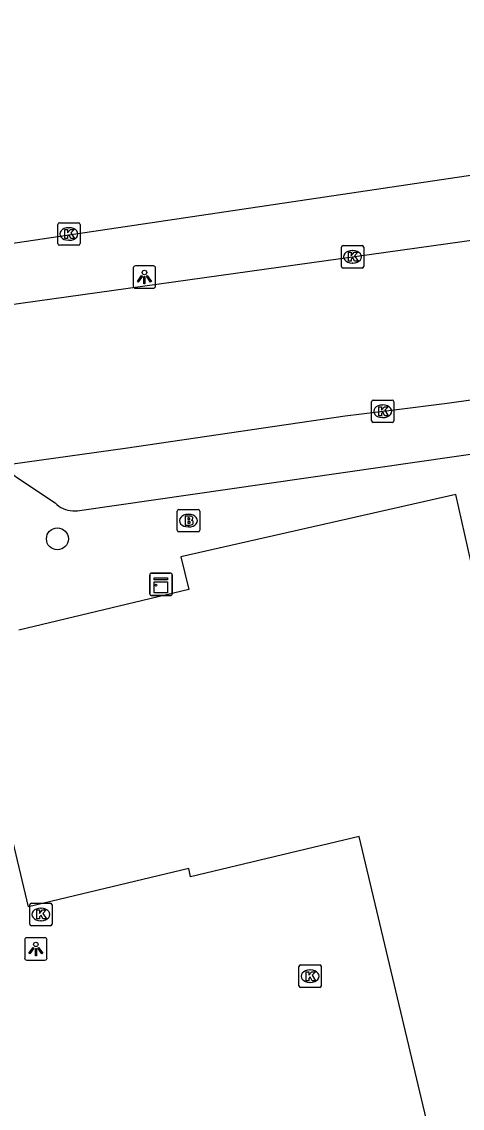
# Model space of a CAD drawing. Extents: x 158038 to 159242, y 380133 to 381214.
# Drawn here: x 158667.66 to 158687.32, y 381117.69 to 381166.14 of the extents above; entities that cross this region are included whole.
import ezdxf

# ---------------------------------------------------------------- set-up
doc = ezdxf.new("R2010")
doc.units = 0
for name, color, linetype in [('IMGEO_Boom', 7, 'Continuous'), ('IMGEO_Brandkraan', 7, 'Continuous'), ('IMGEO_Kast', 7, 'Continuous'), ('IMGEO_Kolk', 7, 'Continuous'), ('IMGEO_Lichtpunt', 7, 'Continuous'), ('IMGEO_Pand', 7, 'Continuous'), ('IMGEO_Rijbaan_lokaal_open', 7, 'Continuous'), ('IMGEO_Rijbaan_regionaal_gesloten', 7, 'Continuous'), ('IMGEO_Voetpad_open', 7, 'Continuous')]:
    doc.layers.add(name, color=color, linetype=linetype)

msp = doc.modelspace()

# ---------------------------------------------------------------- linework, layer by layer
at = {"layer": 'IMGEO_Boom'}
msp.add_circle((158669.25, 381143.08), 0.489, dxfattribs=at)
at = {"layer": 'IMGEO_Brandkraan'}
for p, q in [((158674.599, 381143.468), (158674.599, 381144.32)), ((158674.674, 381144.394), (158675.526, 381144.394)), ((158675.087, 381144.174), (158675.112, 381144.174)), ((158675.6, 381144.32), (158675.6, 381143.468)), ((158675.11, 381143.614), (158675.085, 381143.614)), ((158675.526, 381143.394), (158674.674, 381143.394))]:
    msp.add_line(p, q, dxfattribs=at)
for points in [[(158674.599, 381143.468), (158674.599, 381144.32)], [(158674.674, 381144.394), (158675.526, 381144.394)], [(158674.947, 381144.094), (158674.947, 381143.694), (158675.16, 381143.694)], [(158675.178, 381144.094), (158674.947, 381144.094)], [(158675.126, 381144.013), (158675.072, 381144.013), (158675.072, 381143.937)], [(158675.6, 381144.32), (158675.6, 381143.468)], [(158675.072, 381143.937), (158675.125, 381143.937)], [(158675.134, 381143.861), (158675.072, 381143.861), (158675.072, 381143.78)], [(158675.072, 381143.78), (158675.134, 381143.78)], [(158675.526, 381143.394), (158674.674, 381143.394)]]:
    msp.add_lwpolyline(points, dxfattribs=at)
for centre, radius, start, end in [((158674.676, 381144.318), 0.0765, 91.552, 178.448), ((158674.676, 381144.318), 0.0765, 91.552, 178.448), ((158675.127, 381143.975), 0.0379, 267.8285, 90.9355), ((158675.182, 381143.949), 0.145, 59.4692, 91.5367), ((158675.207, 381143.996), 0.0922, 285.5137, 58.1501), ((158675.524, 381144.318), 0.0765, 1.552, 88.448), ((158675.524, 381144.318), 0.0765, 1.552, 88.448), ((158675.135, 381143.82), 0.0404, 269.8759, 90.5077), ((158675.166, 381143.945), 0.251, 268.6676, 293.5347), ((158675.212, 381143.804), 0.105, 301.3115, 78.989), ((158674.676, 381143.47), 0.0765, 181.552, 268.448), ((158674.676, 381143.47), 0.0765, 181.552, 268.448), ((158675.524, 381143.47), 0.0765, 271.552, 358.448), ((158675.524, 381143.47), 0.0765, 271.552, 358.448)]:
    msp.add_arc(centre, radius, start, end, dxfattribs=at)
for centre, major_axis, ratio, start_param, end_param in [((158675.086, 381143.894), (-0.387, 0.002), 0.722429, 4.712389, 7.853982), ((158675.111, 381143.894), (-0.39, 0.002), 0.717154, 1.570796, 4.712389)]:
    msp.add_ellipse(centre, major_axis=major_axis, ratio=ratio, start_param=start_param, end_param=end_param, dxfattribs=at)
at = {"layer": 'IMGEO_Kast'}
for p, q in [((158673.372, 381140.627), (158673.372, 381141.468)), ((158673.372, 381141.468), (158673.372, 381140.627)), ((158673.447, 381141.552), (158674.288, 381141.552)), ((158674.288, 381141.552), (158673.447, 381141.552)), ((158674.372, 381141.477), (158674.372, 381140.636)), ((158674.372, 381140.636), (158674.372, 381141.477)), ((158674.297, 381140.552), (158673.456, 381140.552)), ((158673.456, 381140.552), (158674.297, 381140.552))]:
    msp.add_line(p, q, dxfattribs=at)
for points in [[(158673.567, 381141.342), (158674.167, 381141.342), (158674.167, 381141.257), (158673.567, 381141.257), (158673.567, 381141.342)], [(158673.567, 381141.167), (158674.167, 381141.167), (158674.167, 381140.678), (158673.567, 381140.678), (158673.567, 381141.167)]]:
    msp.add_lwpolyline(points, dxfattribs=at)
msp.add_circle((158673.651, 381141.016), 0.0377, dxfattribs=at)
for centre, start, end in [((158673.45, 381141.474), 92.4484, 184.2845), ((158673.45, 381141.474), 92.4484, 184.2845), ((158674.294, 381141.474), 2.4484, 94.2845), ((158674.294, 381141.474), 2.4484, 94.2845), ((158673.45, 381140.63), 182.4484, 274.2845), ((158673.45, 381140.63), 182.4484, 274.2845), ((158674.294, 381140.63), 272.4484, 4.2845), ((158674.294, 381140.63), 272.4484, 4.2845)]:
    msp.add_arc(centre, 0.0779, start, end, dxfattribs=at)
at = {"layer": 'IMGEO_Kolk'}
for p, q in [((158669.263, 381156.249), (158669.263, 381157.101)), ((158669.338, 381157.175), (158670.19, 381157.175)), ((158670.264, 381157.101), (158670.264, 381156.249)), ((158669.751, 381156.955), (158669.776, 381156.955)), ((158670.19, 381156.175), (158669.338, 381156.175)), ((158669.774, 381156.395), (158669.749, 381156.395)), ((158681.997, 381156.156), (158682.849, 381156.156)), ((158681.922, 381155.23), (158681.922, 381156.082)), ((158682.41, 381155.936), (158682.435, 381155.936)), ((158682.923, 381156.082), (158682.923, 381155.23)), ((158682.849, 381155.156), (158681.997, 381155.156)), ((158682.433, 381155.376), (158682.408, 381155.376)), ((158683.268, 381148.343), (158683.268, 381149.195)), ((158683.343, 381149.269), (158684.195, 381149.269)), ((158683.756, 381149.049), (158683.781, 381149.049)), ((158684.269, 381149.195), (158684.269, 381148.343)), ((158683.779, 381148.489), (158683.754, 381148.489)), ((158684.195, 381148.269), (158683.343, 381148.269)), ((158668.013, 381125.908), (158668.013, 381126.76)), ((158668.088, 381126.834), (158668.94, 381126.834)), ((158668.501, 381126.614), (158668.526, 381126.614)), ((158669.014, 381126.76), (158669.014, 381125.908)), ((158668.94, 381125.834), (158668.088, 381125.834)), ((158668.524, 381126.054), (158668.499, 381126.054)), ((158680.028, 381123.156), (158680.028, 381124.008)), ((158680.103, 381124.082), (158680.955, 381124.082)), ((158680.516, 381123.862), (158680.541, 381123.862)), ((158681.029, 381124.008), (158681.029, 381123.156)), ((158680.539, 381123.302), (158680.514, 381123.302)), ((158680.955, 381123.082), (158680.103, 381123.082))]:
    msp.add_line(p, q, dxfattribs=at)
for points in [[(158669.263, 381156.249), (158669.263, 381157.101)], [(158669.338, 381157.175), (158670.19, 381157.175)], [(158670.264, 381157.101), (158670.264, 381156.249)], [(158669.584, 381156.875), (158669.707, 381156.875), (158669.707, 381156.724), (158669.837, 381156.875), (158670.001, 381156.875), (158669.855, 381156.724), (158670.008, 381156.475), (158669.856, 381156.475), (158669.771, 381156.639), (158669.707, 381156.572), (158669.707, 381156.475), (158669.584, 381156.475), (158669.584, 381156.875)], [(158670.19, 381156.175), (158669.338, 381156.175)], [(158681.997, 381156.156), (158682.849, 381156.156)], [(158681.922, 381155.23), (158681.922, 381156.082)], [(158682.243, 381155.856), (158682.366, 381155.856), (158682.366, 381155.705), (158682.496, 381155.856), (158682.66, 381155.856), (158682.514, 381155.705), (158682.667, 381155.456), (158682.515, 381155.456), (158682.43, 381155.62), (158682.366, 381155.553), (158682.366, 381155.456), (158682.243, 381155.456), (158682.243, 381155.856)], [(158682.923, 381156.082), (158682.923, 381155.23)], [(158682.849, 381155.156), (158681.997, 381155.156)], [(158683.268, 381148.343), (158683.268, 381149.195)], [(158683.343, 381149.269), (158684.195, 381149.269)], [(158683.589, 381148.969), (158683.712, 381148.969), (158683.712, 381148.818), (158683.842, 381148.969), (158684.006, 381148.969), (158683.86, 381148.818), (158684.013, 381148.569), (158683.861, 381148.569), (158683.776, 381148.733), (158683.712, 381148.666), (158683.712, 381148.569), (158683.589, 381148.569), (158683.589, 381148.969)], [(158684.269, 381149.195), (158684.269, 381148.343)], [(158684.195, 381148.269), (158683.343, 381148.269)], [(158668.013, 381125.908), (158668.013, 381126.76)], [(158668.088, 381126.834), (158668.94, 381126.834)], [(158669.014, 381126.76), (158669.014, 381125.908)], [(158668.334, 381126.534), (158668.457, 381126.534), (158668.457, 381126.383), (158668.587, 381126.534), (158668.751, 381126.534), (158668.605, 381126.383), (158668.758, 381126.134), (158668.606, 381126.134), (158668.521, 381126.298), (158668.457, 381126.231), (158668.457, 381126.134), (158668.334, 381126.134), (158668.334, 381126.534)], [(158668.94, 381125.834), (158668.088, 381125.834)], [(158680.028, 381123.156), (158680.028, 381124.008)], [(158680.103, 381124.082), (158680.955, 381124.082)], [(158680.349, 381123.782), (158680.472, 381123.782), (158680.472, 381123.631), (158680.602, 381123.782), (158680.766, 381123.782), (158680.62, 381123.631), (158680.773, 381123.382), (158680.621, 381123.382), (158680.536, 381123.546), (158680.472, 381123.479), (158680.472, 381123.382), (158680.349, 381123.382), (158680.349, 381123.782)], [(158681.029, 381124.008), (158681.029, 381123.156)], [(158680.955, 381123.082), (158680.103, 381123.082)]]:
    msp.add_lwpolyline(points, dxfattribs=at)
for centre, start, end in [((158669.34, 381157.099), 91.552, 178.448), ((158669.34, 381157.099), 91.552, 178.448), ((158670.188, 381157.099), 1.552, 88.448), ((158670.188, 381157.099), 1.552, 88.448), ((158669.34, 381156.251), 181.552, 268.448), ((158669.34, 381156.251), 181.552, 268.448), ((158670.188, 381156.251), 271.552, 358.448), ((158670.188, 381156.251), 271.552, 358.448), ((158681.999, 381156.08), 91.552, 178.448), ((158681.999, 381156.08), 91.552, 178.448), ((158682.847, 381156.08), 1.552, 88.448), ((158682.847, 381156.08), 1.552, 88.448), ((158681.999, 381155.232), 181.552, 268.448), ((158681.999, 381155.232), 181.552, 268.448), ((158682.847, 381155.232), 271.552, 358.448), ((158682.847, 381155.232), 271.552, 358.448), ((158683.345, 381149.193), 91.552, 178.448), ((158683.345, 381149.193), 91.552, 178.448), ((158684.193, 381149.193), 1.552, 88.448), ((158684.193, 381149.193), 1.552, 88.448), ((158683.345, 381148.345), 181.552, 268.448), ((158683.345, 381148.345), 181.552, 268.448), ((158684.193, 381148.345), 271.552, 358.448), ((158684.193, 381148.345), 271.552, 358.448), ((158668.09, 381126.758), 91.552, 178.448), ((158668.09, 381126.758), 91.552, 178.448), ((158668.938, 381126.758), 1.552, 88.448), ((158668.938, 381126.758), 1.552, 88.448), ((158668.09, 381125.91), 181.552, 268.448), ((158668.09, 381125.91), 181.552, 268.448), ((158668.938, 381125.91), 271.552, 358.448), ((158668.938, 381125.91), 271.552, 358.448), ((158680.105, 381124.006), 91.552, 178.448), ((158680.105, 381124.006), 91.552, 178.448), ((158680.953, 381124.006), 1.552, 88.448), ((158680.953, 381124.006), 1.552, 88.448), ((158680.105, 381123.158), 181.552, 268.448), ((158680.105, 381123.158), 181.552, 268.448), ((158680.953, 381123.158), 271.552, 358.448), ((158680.953, 381123.158), 271.552, 358.448)]:
    msp.add_arc(centre, 0.0765, start, end, dxfattribs=at)
for centre, major_axis, ratio, start_param, end_param in [((158669.75, 381156.675), (-0.387, 0.002), 0.722429, 4.712389, 7.853982), ((158669.775, 381156.675), (-0.39, 0.002), 0.717154, 1.570796, 4.712389), ((158682.409, 381155.656), (-0.387, 0.002), 0.722429, 4.712389, 7.853982), ((158682.434, 381155.656), (-0.39, 0.002), 0.717154, 1.570796, 4.712389), ((158683.755, 381148.769), (-0.387, 0.002), 0.722429, 4.712389, 7.853982), ((158683.78, 381148.769), (-0.39, 0.002), 0.717154, 1.570796, 4.712389), ((158668.5, 381126.334), (-0.387, 0.002), 0.722429, 4.712389, 7.853982), ((158668.525, 381126.334), (-0.39, 0.002), 0.717154, 1.570796, 4.712389), ((158680.515, 381123.582), (-0.387, 0.002), 0.722429, 4.712389, 7.853982), ((158680.54, 381123.582), (-0.39, 0.002), 0.717154, 1.570796, 4.712389)]:
    msp.add_ellipse(centre, major_axis=major_axis, ratio=ratio, start_param=start_param, end_param=end_param, dxfattribs=at)
at = {"layer": 'IMGEO_Lichtpunt'}
for p, q in [((158672.636, 381155.157), (158672.636, 381154.35)), ((158672.636, 381155.157), (158672.636, 381154.35)), ((158673.538, 381155.252), (158672.73, 381155.252)), ((158673.538, 381155.252), (158672.73, 381155.252)), ((158673.632, 381154.35), (158673.632, 381155.157)), ((158673.632, 381154.35), (158673.632, 381155.157)), ((158672.73, 381154.256), (158673.538, 381154.256)), ((158672.73, 381154.256), (158673.538, 381154.256)), ((158667.789, 381125.2), (158667.789, 381124.393)), ((158667.789, 381125.2), (158667.789, 381124.393)), ((158668.691, 381125.295), (158667.883, 381125.295)), ((158668.691, 381125.295), (158667.883, 381125.295)), ((158668.785, 381124.393), (158668.785, 381125.2)), ((158668.785, 381124.393), (158668.785, 381125.2)), ((158667.883, 381124.299), (158668.691, 381124.299)), ((158667.883, 381124.299), (158668.691, 381124.299))]:
    msp.add_line(p, q, dxfattribs=at)
for points in [[(158673.01, 381154.821), (158673.049, 381154.793), (158672.861, 381154.531), (158672.823, 381154.558), (158673.01, 381154.821)], [(158673.112, 381154.773), (158673.159, 381154.773), (158673.159, 381154.451), (158673.112, 381154.451), (158673.112, 381154.773)], [(158673.222, 381154.793), (158673.26, 381154.82), (158673.447, 381154.558), (158673.408, 381154.53), (158673.222, 381154.793)], [(158668.163, 381124.864), (158668.202, 381124.836), (158668.014, 381124.574), (158667.976, 381124.601), (158668.163, 381124.864)], [(158668.265, 381124.816), (158668.312, 381124.816), (158668.312, 381124.494), (158668.265, 381124.494), (158668.265, 381124.816)], [(158668.375, 381124.836), (158668.413, 381124.863), (158668.6, 381124.601), (158668.561, 381124.573), (158668.375, 381124.836)]]:
    msp.add_lwpolyline(points, dxfattribs=at)
for centre in [(158673.135, 381154.955), (158668.288, 381124.998)]:
    msp.add_circle(centre, 0.0994, dxfattribs=at)
for centre, start, end in [((158672.73, 381155.157), 90, 180), ((158672.73, 381155.157), 90, 180), ((158673.538, 381155.157), 0, 90), ((158673.538, 381155.157), 0, 90), ((158672.73, 381154.35), 180, 270), ((158672.73, 381154.35), 180, 270), ((158673.538, 381154.35), 270, 0), ((158673.538, 381154.35), 270, 360), ((158667.883, 381125.2), 90, 180), ((158667.883, 381125.2), 90, 180), ((158668.691, 381125.2), 0, 90), ((158668.691, 381125.2), 0, 90), ((158667.883, 381124.393), 180, 270), ((158667.883, 381124.393), 180, 270), ((158668.691, 381124.393), 270, 0), ((158668.691, 381124.393), 270, 360)]:
    msp.add_arc(centre, 0.0946, start, end, dxfattribs=at)
at = {"layer": 'IMGEO_Pand'}
for points in [[(158687.706, 381142.089), (158687.035, 381145.056), (158674.764, 381142.278), (158675.111, 381140.818), (158667.524, 381139.01)], [(158665.203, 381099.561), (158670.307, 381100.778), (158671.265, 381096.758), (158674.689, 381097.574), (158682.089, 381099.338), (158679.469, 381110.332), (158686.935, 381112.111), (158682.717, 381129.81), (158675.196, 381128.017), (158675.11, 381128.381), (158667.954, 381126.675), (158667.119, 381130.182), (158664.424, 381129.54)]]:
    msp.add_lwpolyline(points, dxfattribs=at)
at = {"layer": 'IMGEO_Rijbaan_lokaal_open'}
for points in [[(158736.723, 381163.215), (158660.9, 381152.634)], [(158665.961, 381146.244), (158672.278, 381147.123), (158682.088, 381148.565), (158684.275, 381148.833), (158686.652, 381149.132), (158699.52, 381150.945)]]:
    msp.add_lwpolyline(points, dxfattribs=at)
at = {"layer": 'IMGEO_Rijbaan_regionaal_gesloten'}
msp.add_lwpolyline([(158660.298, 381155.354), (158663.744, 381155.74), (158697.513, 381160.756), (158718.312, 381163.551), (158729.945, 381165.29), (158736.012, 381166.137)], dxfattribs=at)
at = {"layer": 'IMGEO_Voetpad_open'}
msp.add_lwpolyline([(158665.961, 381146.244), (158666.162, 381146.25), (158666.363, 381146.237), (158666.561, 381146.207), (158666.756, 381146.159), (158666.946, 381146.093), (158667.13, 381146.011), (158667.305, 381145.913), (158667.471, 381145.8), (158669.144, 381144.68), (158669.226, 381144.606), (158669.314, 381144.54), (158669.408, 381144.483), (158669.506, 381144.433), (158669.609, 381144.393), (158669.714, 381144.362), (158669.822, 381144.341), (158669.932, 381144.329), (158670.042, 381144.327), (158670.152, 381144.335), (158670.235, 381144.348), (158686.96, 381146.757), (158696.632, 381148.125)], dxfattribs=at)

doc.saveas('drawing.dxf')
